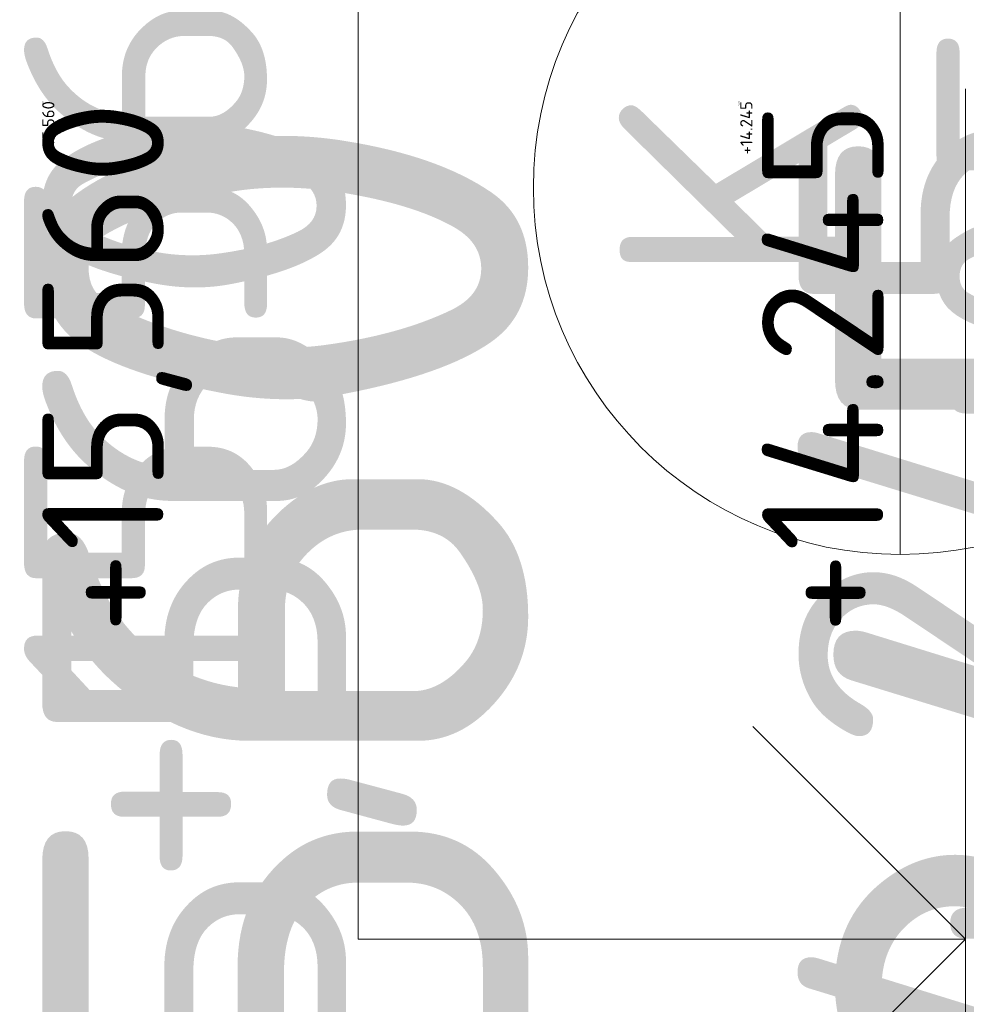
# Model space of a CAD drawing. Header units: millimetres. Extents: x -15830 to 4680139, y -28864 to 2281735.
# Tile 348 of 577: x 115777 to 117335, y 318111 to 319732. Entities that reach past the tile are written whole.
import ezdxf
from ezdxf.enums import TextEntityAlignment as Align

# ---------------------------------------------------------------- set-up
doc = ezdxf.new("R2010")
doc.units = ezdxf.units.MM
for name, color, linetype in [('0 @ 1', 7, 'Continuous'), ('0 @ 10', 7, 'Continuous'), ('0 @ 100', 7, 'Continuous'), ('0 @ 200', 7, 'Continuous'), ('0 @ 250 (1)', 7, 'Continuous'), ('0 @ 250 (2)', 7, 'Continuous'), ('0 @ 400', 7, 'Continuous'), ('NWT_UT_ZARIZENI', 4, 'Continuous')]:
    doc.layers.add(name, color=color, linetype=linetype)
for name, color, linetype, lineweight in [('A99_N_kce-pohl', 1, 'Continuous', 9), ('A99_N_koty-200-vysk', 6, 'Continuous', 9), ('A99_N_znaceni 200', 5, 'Continuous', 5)]:
    doc.layers.add(name, color=color, linetype=linetype, lineweight=lineweight)
doc.styles.add('A99_kota', font='isocpeur.ttf', dxfattribs={"height": 2})
doc.styles.add('A99_popis', font='isocpeur.ttf')

# ---------------------------------------------------------------- blocks, each defined once
blk = doc.blocks.new('*U28')
at = {"color": 0, "linetype": 'ByBlock', "lineweight": -2}
blk.add_line((-3, 0), (7, 0), dxfattribs=at)
for points in [[(0, 0), (0, 5), (0, 5), (9.7, 5)], [(-1.75, 1.75), (0, 0), (1.75, 1.75)]]:
    blk.add_lwpolyline(points, dxfattribs=at)
at = {"color": 0, "linetype": 'ByBlock', "lineweight": -2, "style": 'A99_kota'}
for tag, p in [('VYSKA', (9.2, 7.75)), ('POPIS', (9.2, 4.5))]:
    blk.add_attdef(tag, text='', height=2, dxfattribs=at).set_placement(p, align=Align.TOP_RIGHT)
blk = doc.blocks.new('*U973')
at = {"layer": 'A99_N_koty-200-vysk', "lineweight": 5}
ref = blk.add_blockref('*U28', (117334, 318218.3), dxfattribs=dict(at, xscale=200, yscale=200, zscale=200, rotation=90.00000000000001))
ref.add_attrib('VYSKA', '+15,560', dxfattribs={"layer": '0 @ 200', "color": 0, "linetype": 'ByBlock', "lineweight": -2, "height": 400, "rotation": 90, "style": 'A99_kota'}).set_placement((115784, 320058.3), align=Align.TOP_RIGHT)
ref = blk.add_blockref('*U28', (117334, 318218.3), dxfattribs=dict(at, xscale=200, yscale=200, zscale=200, rotation=90.00000000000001))
ref.add_attrib('VYSKA', '+15,560', dxfattribs={"layer": '0 @ 400', "color": 0, "linetype": 'ByBlock', "lineweight": -2, "height": 800, "rotation": 90, "style": 'A99_kota'}).set_placement((115814, 319598.3), align=Align.TOP_RIGHT)
ref = blk.add_blockref('*U28', (117334, 318218.3), dxfattribs=dict(at, xscale=200, yscale=200, zscale=200, rotation=90.00000000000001))
ref.add_attrib('VYSKA', '+15,560', dxfattribs={"layer": '0 @ 250 (1)', "color": 0, "linetype": 'ByBlock', "lineweight": -2, "height": 500, "rotation": 90, "style": 'A99_kota'}).set_placement((115814, 319598.3), align=Align.TOP_RIGHT)
ref = blk.add_blockref('*U28', (117334, 318218.3), dxfattribs=dict(at, xscale=200, yscale=200, zscale=200, rotation=90.00000000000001))
ref.add_attrib('VYSKA', '+15,560', dxfattribs={"layer": '0 @ 250 (2)', "color": 0, "linetype": 'ByBlock', "lineweight": -2, "height": 500, "rotation": 90, "style": 'A99_kota'}).set_placement((115814, 319598.3), align=Align.TOP_RIGHT)
ref = blk.add_blockref('*U28', (117334, 318218.3), dxfattribs=dict(at, xscale=200, yscale=200, zscale=200, rotation=90.00000000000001))
ref.add_attrib('VYSKA', '+15,560', dxfattribs={"layer": '0 @ 100', "color": 0, "linetype": 'ByBlock', "lineweight": -2, "height": 200, "rotation": 90, "style": 'A99_kota'}).set_placement((115814, 319598.3), align=Align.TOP_RIGHT)
ref = blk.add_blockref('*U28', (117334, 318218.3), dxfattribs=dict(at, xscale=200, yscale=200, zscale=200, rotation=90.00000000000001))
ref.add_attrib('VYSKA', '+15,560', dxfattribs={"layer": '0 @ 10', "color": 0, "linetype": 'ByBlock', "lineweight": -2, "height": 20, "rotation": 90, "style": 'A99_kota'}).set_placement((115814, 319598.3), align=Align.TOP_RIGHT)
ref = blk.add_blockref('*U28', (117334, 318218.3), dxfattribs=dict(at, xscale=200, yscale=200, zscale=200, rotation=90.00000000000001))
ref.add_attrib('VYSKA', '+15,560', dxfattribs={"layer": '0 @ 1', "color": 0, "linetype": 'ByBlock', "lineweight": -2, "height": 2, "rotation": 90, "style": 'A99_kota'}).set_placement((115814, 319598.3), align=Align.TOP_RIGHT)
blk = doc.blocks.new('*U44')
at = {"color": 0, "linetype": 'ByBlock', "lineweight": -2, "style": 'A99_kota'}
for tag, p in [('VYSKA', (9.2, 8.45)), ('POPIS', (9.2, 5.2))]:
    blk.add_attdef(tag, text='', height=2, dxfattribs=at).set_placement(p, align=Align.TOP_RIGHT)
blk = doc.blocks.new('*U974')
at = {"layer": 'A99_N_koty-200-vysk', "lineweight": 5}
ref = blk.add_blockref('*U44', (118649, 320253.3), dxfattribs=dict(at, xscale=200, yscale=200, zscale=200, rotation=90.00000000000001))
ref.add_attrib('VYSKA', '+14.245', dxfattribs={"layer": '0 @ 1', "color": 0, "linetype": 'ByBlock', "lineweight": -2, "height": 2, "rotation": 90, "style": 'A99_kota'}).set_placement((116959.4, 319598.3), align=Align.TOP_RIGHT)
ref = blk.add_blockref('*U44', (118649, 320253.3), dxfattribs=dict(at, xscale=200, yscale=200, zscale=200, rotation=90.00000000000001))
ref.add_attrib('VYSKA', '+14.245', dxfattribs={"layer": '0 @ 10', "color": 0, "linetype": 'ByBlock', "lineweight": -2, "height": 20, "rotation": 90, "style": 'A99_kota'}).set_placement((116963, 319598.3), align=Align.TOP_RIGHT)
ref = blk.add_blockref('*U44', (118649, 320253.3), dxfattribs=dict(at, xscale=200, yscale=200, zscale=200, rotation=90.00000000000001))
ref.add_attrib('VYSKA', '+14.245', dxfattribs={"layer": '0 @ 100', "color": 0, "linetype": 'ByBlock', "lineweight": -2, "height": 200, "rotation": 90, "style": 'A99_kota'}).set_placement((116999, 319598.3), align=Align.TOP_RIGHT)
ref = blk.add_blockref('*U44', (118649, 320253.3), dxfattribs=dict(at, xscale=200, yscale=200, zscale=200, rotation=90.00000000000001))
ref.add_attrib('VYSKA', '+14.245', dxfattribs={"layer": '0 @ 250 (1)', "color": 0, "linetype": 'ByBlock', "lineweight": -2, "height": 500, "rotation": 90, "style": 'A99_kota'}).set_placement((117059, 319598.3), align=Align.TOP_RIGHT)
ref = blk.add_blockref('*U44', (118649, 320253.3), dxfattribs=dict(at, xscale=200, yscale=200, zscale=200, rotation=90.00000000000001))
ref.add_attrib('VYSKA', '+14.245', dxfattribs={"layer": '0 @ 250 (2)', "color": 0, "linetype": 'ByBlock', "lineweight": -2, "height": 500, "rotation": 90, "style": 'A99_kota'}).set_placement((117059, 319598.3), align=Align.TOP_RIGHT)
ref = blk.add_blockref('*U44', (118649, 320253.3), dxfattribs=dict(at, xscale=200, yscale=200, zscale=200, rotation=90.00000000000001))
ref.add_attrib('VYSKA', '+14.245', dxfattribs={"layer": '0 @ 400', "color": 0, "linetype": 'ByBlock', "lineweight": -2, "height": 800, "rotation": 90, "style": 'A99_kota'}).set_placement((117119, 319598.3), align=Align.TOP_RIGHT)
blk = doc.blocks.new('*U25')
at = {"color": 0, "linetype": 'ByBlock'}
blk.add_line((-3.0199, 0), (3.0199, 0), dxfattribs=at)
blk.add_circle((0, 0), 3.0199, dxfattribs=at)
at = {"color": 0, "linetype": 'ByBlock', "style": 'A99_popis'}
for tag, p in [('KATEGORIE', (0, 1.31)), ('PRVEK', (0, -1.2979))]:
    blk.add_attdef(tag, text='', height=2, dxfattribs=at).set_placement(p, align=Align.MIDDLE_CENTER)

msp = doc.modelspace()

# ---------------------------------------------------------------- linework, layer by layer
at = {"layer": 'A99_N_kce-pohl', "linetype": 'Continuous', "lineweight": 5}
msp.add_arc((121736.45, 316583.252), 4410, 137.907908, 222.092092, dxfattribs=at)

# ---------------------------------------------------------------- block references
at = {"layer": 'A99_N_znaceni 200', "xscale": 200, "yscale": 200, "zscale": 200, "rotation": 90.00000000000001}
msp.add_blockref('*U25', (117226.45, 319455.752), dxfattribs=at).add_auto_attribs({'KATEGORIE': 'K', 'PRVEK': '05'})
at = {"layer": 'NWT_UT_ZARIZENI'}
for name in ['*U974', '*U973']:
    msp.add_blockref(name, (0, 0), dxfattribs=at)

doc.saveas('drawing.dxf')
